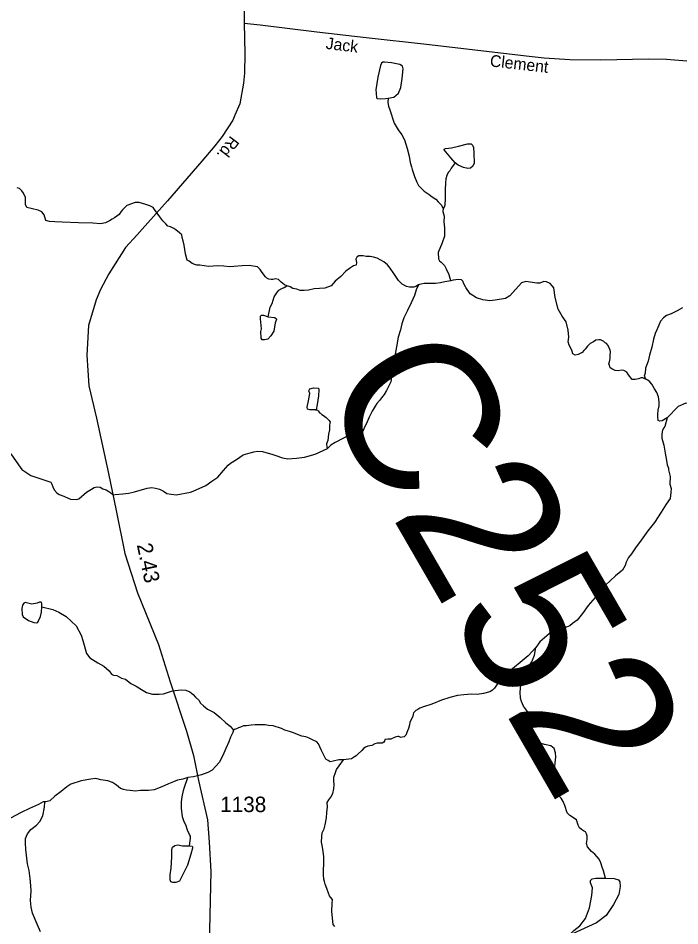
# Model space of a CAD drawing. Extents: x 2056842 to 2160602, y 826753 to 1016856.
# Drawn here: x 2078343 to 2083693, y 901949 to 909292 of the extents above; entities that cross this region are included whole.
import ezdxf

# ---------------------------------------------------------------- set-up
doc = ezdxf.new("R2010")
doc.units = 0
for name, color, linetype in [('Exist Hydrographic Creek Single Shore', 7, 'Continuous'), ('Exist Hydrographic Misc Water Feature', 7, 'Continuous'), ('Exist Road Secondary Mileage Hundredths English Label', 7, 'Continuous'), ('Exist Road Secondary Structure Culvert Number Label', 7, 'Continuous'), ('Exist Road Secondary Type 51 Attributed', 7, 'Continuous'), ('Exist Road Secondary Type 51 Label', 7, 'Continuous'), ('Exist Road Secondary Type 51 Number Label', 7, 'Continuous')]:
    doc.layers.add(name, color=color, linetype=linetype)

msp = doc.modelspace()

# ---------------------------------------------------------------- linework, layer by layer
at = {"layer": 'Exist Hydrographic Creek Single Shore'}
for points in [[(2080514.7, 907126.7), (2080494.8, 907134.7), (2080468.7, 907156.6), (2080448.8, 907178.6), (2080424.6, 907182.7), (2080400.6, 907178.7), (2080388.8, 907178.6), (2080368.8, 907180.3), (2080352.6, 907188.5), (2080342.6, 907200.2), (2080316.4, 907234.2), (2080300.5, 907258.2), (2080278.3, 907280.3), (2080210.3, 907291.9), (2080154.5, 907287.8), (2080086.4, 907281.6), (2080050.3, 907279.4), (2080006.4, 907285.2), (2079958.3, 907289.2), (2079882.4, 907282.9), (2079846.4, 907288.9), (2079810.4, 907294.6), (2079786.5, 907294.7), (2079770.5, 907298.7), (2079750.3, 907306.6), (2079724.4, 907324.6), (2079708.2, 907334.4), (2079696.2, 907386.2), (2079683.8, 907454.3), (2079677.6, 907490.2), (2079669.7, 907518.3), (2079665.5, 907538.1), (2079647.5, 907556.2), (2079617.4, 907578.1), (2079601.6, 907589.9), (2079573.4, 907604), (2079553.5, 907610), (2079535.5, 907627.7), (2079513.3, 907651.8), (2079489.4, 907683.8), (2079467, 907713.5), (2079445, 907743.5), (2079432.9, 907759.5), (2079406.9, 907773.4), (2079375, 907785.3), (2079322.1, 907801), (2079288.5, 907799.8), (2079221.1, 907776), (2079186.2, 907741.1), (2079173.7, 907726.1), (2079159.1, 907704.7), (2079121.4, 907676.6), (2079101.5, 907664.6), (2079081.4, 907651.2), (2079049, 907635), (2079007.8, 907627.5), (2078946.7, 907632.5), (2078831.7, 907636.3), (2078699.4, 907641.2), (2078638.3, 907643.7), (2078597.2, 907647.5), (2078566, 907655), (2078553.3, 907700.9), (2078534.8, 907726.1), (2078503.6, 907738.6), (2078412.5, 907761.1), (2078401.3, 907784.8), (2078403, 907842.1), (2078386.6, 907876.3), (2078372.6, 907896.2), (2078354.6, 907914), (2078334.7, 907920)], [(2081580.6, 907134.2), (2081558.6, 907120.2), (2081542.8, 907116), (2081526.7, 907116), (2081506.7, 907116), (2081482.9, 907121.8), (2081448.8, 907139.9), (2081416.6, 907169.8), (2081380.4, 907225.6), (2081350.4, 907269.6), (2081328.3, 907295.3), (2081298, 907321.2), (2081270.1, 907337.2), (2081246.1, 907349.2), (2081216.1, 907357), (2081188, 907364.8), (2081156.1, 907362.8), (2081132, 907368.9), (2081115.9, 907368.6), (2081095.9, 907368.7), (2081083.9, 907360.7), (2081079.9, 907358.5), (2081074, 907342.6), (2081078.4, 907314.6), (2081074.3, 907294.6), (2081054.2, 907288.5), (2081020.3, 907266.6), (2080992.6, 907244.5), (2080950.7, 907202.4), (2080904.6, 907164), (2080873.7, 907126.3), (2080822.3, 907107.5), (2080735, 907101.5), (2080691.3, 907090.1), (2080655.1, 907088.8), (2080622.7, 907088.8), (2080595.3, 907098.8), (2080564.1, 907105), (2080540.8, 907119), (2080526.8, 907122.9), (2080514.7, 907126.7)], [(2081840.5, 907166.9), (2081792.7, 907158.7), (2081756.8, 907150.6), (2081716.7, 907146.5), (2081672.7, 907146.4), (2081624.8, 907144.5), (2081600.7, 907140.4), (2081588.8, 907136.3), (2081580.6, 907134.2)], [(2083414.7, 906372.1), (2083393, 906382), (2083380.8, 906382), (2083359, 906373.9), (2083331, 906367.6), (2083307.1, 906369.7), (2083276.7, 906407.4), (2083262.7, 906427.4), (2083238.7, 906441.3), (2083222.6, 906443.3), (2083192.7, 906439.3), (2083170.7, 906441.1), (2083142.8, 906455.1), (2083130.5, 906462.9), (2083122.7, 906483.1), (2083118.7, 906495), (2083124.6, 906511), (2083130.4, 906539.1), (2083130.3, 906563), (2083132.2, 906591.2), (2083128.2, 906607), (2083114.2, 906643.1), (2083100.1, 906658.8), (2083090.1, 906664.9), (2083078.1, 906675), (2083061.9, 906684.9), (2083049.9, 906688.7), (2083038.1, 906688.6), (2083014.1, 906686.8), (2082994.1, 906672.5), (2082968.2, 906658.6), (2082946.1, 906638.4), (2082926.3, 906614.5), (2082917, 906602.8), (2082902, 906587.8), (2082886.5, 906578.2), (2082870.8, 906570.3), (2082847.1, 906564.1), (2082827.1, 906576.6), (2082820.1, 906606.2), (2082797.7, 906645.2), (2082789, 906672.7), (2082795.2, 906711.4), (2082789, 906768.8), (2082774, 906834.5), (2082741.6, 906881.9), (2082707.9, 906936.8), (2082684.2, 907032.9), (2082673, 907110.3), (2082664.2, 907124), (2082644.3, 907145.2), (2082613.1, 907157.7), (2082593.1, 907160.2), (2082560.7, 907149), (2082537, 907147.7), (2082448.4, 907160.2), (2082413.5, 907150.2), (2082316.7, 907045.4), (2082283, 907024.2), (2082199.4, 907009.2), (2082155.8, 907005.4), (2082098.4, 907014.2), (2082047.2, 907027.9), (2081996.1, 907060.4), (2081962.7, 907111.5), (2081958.6, 907119.5), (2081942.5, 907147.7), (2081941.2, 907160.2), (2081927.5, 907175.2), (2081902.5, 907176.4), (2081860.6, 907171.1), (2081840.5, 907166.9)], [(2083589.1, 906058.1), (2083550.4, 906033.2), (2083530.4, 906031.9), (2083518, 906038.1), (2083513.8, 906068.1), (2083515.8, 906088.4), (2083517.8, 906120.2), (2083525.4, 906156.2), (2083525.4, 906188.3), (2083519.4, 906228.1), (2083505.3, 906262.2), (2083487.3, 906294.1), (2083465.1, 906330), (2083449.1, 906350), (2083434.9, 906362.1), (2083422.9, 906368), (2083419, 906372), (2083414.7, 906372.1)], [(2084841, 905692.9), (2084781.1, 905700.4), (2084733.7, 905714.1), (2084680.1, 905735.3), (2084621.4, 905781.5), (2084559.1, 905809), (2084491.7, 905824), (2084436.8, 905825.2), (2084404.4, 905846.4), (2084379.4, 905880.1), (2084353.2, 905935.1), (2084308.6, 905974.5), (2084140.7, 906069.3), (2084075.8, 906103), (2083953.6, 906158), (2083823.8, 906174.2), (2083740.3, 906177.9), (2083677.9, 906149.2), (2083589.1, 906058.1)], [(2083589.1, 906058.1), (2083572.2, 905988.5), (2083564.1, 905978.5), (2083552.2, 905958.4), (2083546.4, 905930.3), (2083548.2, 905894.5), (2083562.5, 905838.4), (2083574.6, 905772.5), (2083584.8, 905712.6), (2083591, 905678.7), (2083601.3, 905650.6), (2083601, 905638.5), (2083613.3, 905582.7), (2083611.4, 905522.7), (2083621.5, 905486.8), (2083619.8, 905454.6), (2083613.9, 905406.5), (2083582.1, 905360.6), (2083542.4, 905294.5), (2083486.5, 905210.3), (2083434.6, 905144.1), (2083378.9, 905067.8), (2083333, 905007.8), (2083301.4, 904957.6), (2083277.5, 904927.5), (2083257.4, 904891.5), (2083249.6, 904863.5), (2083227.8, 904825.5), (2083171.8, 904779.4), (2083092.1, 904705), (2083008.3, 904604.7), (2082952.5, 904540.5), (2082905, 904476.5), (2082862.8, 904422.3), (2082825.2, 904394.2), (2082803.1, 904376.3), (2082775, 904366), (2082731, 904364), (2082703.3, 904356), (2082675.1, 904343.8), (2082635.4, 904309.8), (2082561.6, 904245.4), (2082527.8, 904199.2)], [(2078533.5, 904528.5), (2078622.1, 904507.3), (2078672, 904487.3), (2078730.6, 904452.4), (2078812.9, 904375), (2078851.6, 904298.9), (2078865.3, 904257.7), (2078894, 904152.8), (2078922.5, 904116), (2078986.1, 904077.3), (2079036.6, 904050.6), (2079078.6, 904010.8), (2079096.9, 903984.8), (2079112.9, 903976.9), (2079140.8, 903975), (2079177.1, 903953.1), (2079210.9, 903943.2), (2079253.1, 903909.4), (2079297, 903887.4), (2079339.3, 903859.6), (2079381.3, 903835.7), (2079429.3, 903821.9), (2079481.4, 903822), (2079517.5, 903824.2), (2079541.2, 903834.2), (2079583.3, 903846.3), (2079613.2, 903852.5), (2079661.2, 903856.6), (2079697.3, 903854.7), (2079731.3, 903840.9), (2079757.4, 903820.9), (2079777.3, 903798.9), (2079803.5, 903773), (2079817.4, 903749.1), (2079841.6, 903727.2), (2079873.6, 903701.3), (2079927.8, 903673.5), (2079975.9, 903633.6), (2080021.9, 903591.8), (2080056.1, 903563.9), (2080084.2, 903532)], [(2082527.8, 904199.2), (2082466, 904133.2), (2082290.4, 903986.6), (2082238.5, 903936.4), (2082220.6, 903910.6), (2082194.9, 903872.4), (2082178.8, 903856.3), (2082156.8, 903840.4), (2082105, 903828), (2082053, 903819.9), (2082004.8, 903821.8), (2081947, 903817.5), (2081895, 903813.3), (2081833, 903795.2), (2081765.3, 903773), (2081687.2, 903742.8), (2081621.1, 903720.5), (2081589.4, 903710.3), (2081573.4, 903698.5), (2081557.5, 903690.3), (2081539.4, 903672.3), (2081533.6, 903644.2), (2081509.6, 903594.2), (2081505.9, 903574.3), (2081499.7, 903546.2), (2081491.8, 903526.3), (2081477.9, 903492.1), (2081464.2, 903478), (2081448, 903474.1), (2081436.2, 903472), (2081419.9, 903479.9), (2081412, 903480.1), (2081391.9, 903475.9), (2081356.2, 903459.9), (2081344, 903459.8), (2081332.2, 903459.7), (2081308.2, 903455.6), (2081304.3, 903443.6), (2081300.2, 903435.5), (2081286.2, 903425.6), (2081274.1, 903425.5), (2081246.2, 903425.4), (2081226.1, 903421.2), (2081202.2, 903407.3), (2081170.2, 903401.1), (2081150.4, 903393.3), (2081138.4, 903385), (2081122.3, 903366.9), (2081118.6, 903363.1), (2081092.5, 903341), (2081076.4, 903324.9), (2081062.5, 903317), (2081036.5, 903298.8), (2081016.8, 903296.6), (2080972.7, 903292.6)], [(2083092.8, 902333), (2083076.6, 902394.1), (2083065.3, 902423.4), (2083053.2, 902457.3), (2083039, 902489.3), (2083005, 902527.1), (2082978.9, 902551.1), (2082946.7, 902587), (2082938.7, 902615), (2082944.5, 902647), (2082942.6, 902674.9), (2082938.5, 902692.9), (2082930.5, 902708.9), (2082914.6, 902716.8), (2082896.3, 902728.8), (2082880.3, 902742.7), (2082870.3, 902762.7), (2082856.1, 902806.6), (2082802.2, 902840.4), (2082781.9, 902862.4), (2082761.8, 902922.3), (2082749.7, 902954.3), (2082733.5, 902982.2), (2082703.6, 903010.1), (2082687.6, 903048), (2082685.3, 903072), (2082679.2, 903108.1), (2082681, 903148.1), (2082676.9, 903192.1), (2082682.8, 903236.1), (2082684.7, 903268.1), (2082690.6, 903316), (2082688.4, 903348), (2082676.3, 903384), (2082650.2, 903403.9), (2082598.4, 903415.8), (2082564.1, 903427.7), (2082536.2, 903451.6), (2082510.2, 903497.5), (2082483.9, 903545.5), (2082483.9, 903581.5), (2082481.7, 903621.4), (2082471.6, 903659.4), (2082465.5, 903675.3), (2082445.4, 903705.2), (2082429.4, 903725.2), (2082413.2, 903763.2), (2082403.2, 903791.2), (2082400.9, 903839.1), (2082406.8, 903899.1), (2082418.7, 903939.2), (2082444.4, 904007.3), (2082470.4, 904049.3), (2082496.2, 904085.4), (2082518.2, 904139.4), (2082527.8, 904199.5)], [(2080083.9, 903531.8), (2080078.2, 903511.9), (2080060.1, 903475.9), (2080046.2, 903437.8), (2080022.4, 903383.5), (2079998.6, 903325.6), (2079968.9, 903269.4), (2079941, 903239.5), (2079910.9, 903209.2), (2079877, 903189.3), (2079825.1, 903171), (2079759.1, 903155), (2079715.4, 903148.6)], [(2080972.7, 903292.6), (2080936.6, 903292.4), (2080888.8, 903280.2), (2080864.8, 903276.1), (2080848.6, 903286.3), (2080830.8, 903298.2), (2080794.5, 903368.2), (2080782.3, 903396), (2080770.3, 903421.8), (2080756.2, 903437.8), (2080728.3, 903449.9), (2080696.2, 903467.6), (2080668.1, 903477.7), (2080636.1, 903483.6), (2080602.2, 903495.5), (2080570.1, 903511.3), (2080536.2, 903521.2), (2080499.9, 903531.1), (2080472, 903545.1), (2080403.9, 903566.9), (2080367.8, 903568.6), (2080339.7, 903574.4), (2080299.7, 903574.6), (2080260, 903574.4), (2080227.8, 903572.2), (2080188, 903566.1), (2080163.7, 903567.9), (2080139.9, 903555.9), (2080124, 903550), (2080108.1, 903541.8), (2080091.9, 903535.9), (2080083.9, 903531.8)], [(2080903, 901942.6), (2080890.9, 901960.5), (2080886.8, 901984.5), (2080878.6, 902068.5), (2080882.5, 902128.5), (2080884.3, 902160.6), (2080868.3, 902180.6), (2080860.1, 902192.5), (2080852.1, 902212.5), (2080838.2, 902250.4), (2080824, 902286.4), (2080819.9, 902306.4), (2080813.8, 902326.4), (2080811.7, 902362.2), (2080811.5, 902402.3), (2080813.4, 902446.3), (2080815.2, 902510.3), (2080809.1, 902550.3), (2080803.1, 902586.3), (2080794.9, 902626.3), (2080796.8, 902670.2), (2080800.7, 902702.2), (2080816.7, 902734.3), (2080824.5, 902766.3), (2080836.3, 902822.4), (2080838.2, 902866.4), (2080843.9, 902910.3), (2080841.9, 902946.3), (2080853.8, 902968.4), (2080871.8, 902988.5), (2080887.8, 903020.5), (2080895.6, 903056.6), (2080897.5, 903088.5), (2080895.4, 903124.5), (2080895.2, 903152.5), (2080907.1, 903188.5), (2080917.1, 903212.6), (2080938.9, 903242.6), (2080972.9, 903292.8)], [(2079715.4, 903148.6), (2079675.4, 903134.7), (2079631.2, 903126.4), (2079599.4, 903112.3), (2079557.5, 903098.1), (2079503.5, 903074), (2079443.6, 903048), (2079395.6, 903043.7), (2079331.6, 903043.4), (2079291.5, 903039.3), (2079247.6, 903043.2), (2079219.7, 903045), (2079195.6, 903051.1), (2079171.4, 903058.8), (2079137.6, 903086.8), (2079105.5, 903108.8), (2079067.4, 903122.7), (2079011.5, 903130.4), (2078971.3, 903140.4), (2078931.5, 903134.4), (2078851.5, 903121.9), (2078769.6, 903095.7), (2078735.7, 903073.8), (2078689.6, 903035.3), (2078638, 902997.4), (2078597.8, 902961.1), (2078578, 902955.3), (2078565.8, 902951), (2078557.9, 902951.1)], [(2078557.9, 902951.1), (2078546.1, 902951), (2078507.9, 902928.9), (2078434.1, 902898.5), (2078368.2, 902866.4), (2078280.5, 902818.4)], [(2078523.4, 901899.2), (2078495.3, 901961.2), (2078458.8, 902051), (2078448.7, 902099), (2078442.6, 902154.9), (2078446.5, 902230.9), (2078446.3, 902270.9), (2078440.1, 902331), (2078431.9, 902396.9), (2078417.8, 902450.8), (2078405.5, 902566.8), (2078403.2, 902618.8), (2078401.1, 902654.8), (2078419, 902692.8), (2078444.8, 902729), (2078490.8, 902763), (2078516.6, 902793.2), (2078542.4, 902839.2), (2078554.3, 902907.3), (2078558, 902951.3)]]:
    msp.add_lwpolyline(points, dxfattribs=at)
at = {"layer": 'Exist Hydrographic Misc Water Feature'}
for points in [[(2081335, 908643.7), (2081381.1, 908653.7), (2081418.5, 908684.9), (2081437.3, 908731.1), (2081447.2, 908802.3), (2081456, 908880.9), (2081449.7, 908902.1), (2081427.3, 908915.8), (2081362.4, 908930.8), (2081303.8, 908935.8), (2081291.3, 908934.6), (2081280.1, 908928.3), (2081271.4, 908909.6), (2081251.4, 908813.5), (2081235.2, 908712.4), (2081236.4, 908686.2), (2081238.9, 908647.5), (2081246.4, 908641.2), (2081273.8, 908640), (2081313.8, 908641.2), (2081335, 908643.7)], [(2081335, 908643.7), (2081331.2, 908608.8), (2081336.2, 908578.8), (2081347.4, 908550.1), (2081382.4, 908443.3), (2081416.1, 908389.6), (2081446, 908348.4), (2081465.9, 908308.5), (2081487.4, 908237.9), (2081503.8, 908174), (2081511.8, 908124.1), (2081523.9, 908088.1), (2081528, 908068.1), (2081538, 908036.1), (2081548.3, 908012.1), (2081566.3, 907964.3), (2081578.4, 907938.2), (2081600.4, 907916.3), (2081626.6, 907892.4), (2081664.6, 907864.6), (2081690.8, 907846.7), (2081718.7, 907826.7), (2081738.8, 907804.7), (2081764.8, 907778.9), (2081768.9, 907770.9), (2081779, 907750.9)], [(2081875, 908120.5), (2081841.3, 908160.5), (2081787.7, 908225.4), (2081787.7, 908232.9), (2081798.9, 908237.8), (2081847.5, 908241.6), (2081902.4, 908255.3), (2081974.8, 908274), (2082004.7, 908274), (2082015.9, 908265.3), (2082024.7, 908246.6), (2082027.2, 908200.4), (2082028.4, 908118), (2082018.4, 908093.1), (2081999.7, 908079.3), (2081978.5, 908075.6), (2081942.3, 908083.1), (2081899.9, 908103), (2081875, 908120.5)], [(2081875, 908120.5), (2081852, 908089.1), (2081844, 908079.1), (2081831.9, 908057.1), (2081818.1, 908043), (2081808.1, 908019), (2081800.3, 907990.9), (2081798.2, 907958.9), (2081794.6, 907903), (2081794.8, 907835), (2081792.9, 907778.9), (2081787, 907762.9), (2081779, 907750.9)], [(2081779, 907750.9), (2081775.1, 907726.9), (2081787.2, 907690.9), (2081785.3, 907643), (2081789.4, 907595), (2081789.6, 907526.9), (2081769.7, 907474.9), (2081738.2, 907396.8), (2081742.3, 907344.8), (2081750.3, 907328.9), (2081762.4, 907318.9), (2081790.3, 907291), (2081804.4, 907263.1), (2081824.5, 907217.2), (2081832.7, 907188.9), (2081840.7, 907167.1)], [(2080364.5, 906876.6), (2080381.5, 906954.7), (2080395.5, 906982.7), (2080403.3, 907010.7), (2080413.3, 907036.7), (2080435.3, 907070.8), (2080451.1, 907090.8), (2080473.2, 907104.9), (2080493.1, 907113), (2080515, 907127)], [(2081580.6, 907134.2), (2081560.7, 907094.3), (2081547, 907048), (2081519.2, 906988.2), (2081489.3, 906925.8), (2081461.5, 906867.9), (2081443.8, 906819.7), (2081433.9, 906769.7), (2081415.9, 906709.7), (2081402.2, 906631.6), (2081386.6, 906543.7), (2081376.9, 906457.6), (2081365.1, 906409.6), (2081355.3, 906349.4), (2081321.4, 906279.6), (2081301.4, 906247.5), (2081281.5, 906221.3), (2081263.6, 906197.4), (2081241.8, 906175.2), (2081229.8, 906153.1), (2081204, 906111), (2081180.1, 906063), (2081156.3, 906007), (2081140.2, 905976.8), (2081130.5, 905948.8), (2081106.4, 905942.7), (2081062.4, 905928.6), (2081008.6, 905912.6), (2080972.5, 905894.3), (2080904.8, 905858.3), (2080870.9, 905838), (2080842.8, 905810.1)], [(2083713.2, 906947), (2083671.4, 906922.8), (2083621.4, 906900.7), (2083585.5, 906886.6), (2083561.5, 906868.6), (2083537.5, 906840.5), (2083523.8, 906808.4), (2083505.9, 906770.4), (2083492, 906740.3), (2083480.1, 906694.3), (2083466.1, 906630.3), (2083446.5, 906566.2), (2083436.6, 906518.1), (2083414.9, 906460.1), (2083411, 906420.1), (2083405, 906396), (2083408.9, 906388), (2083415.1, 906372)], [(2080364.5, 906876.6), (2080414.4, 906870.4), (2080429.3, 906862.9), (2080431.8, 906852.9), (2080420.6, 906828), (2080409.4, 906760.6), (2080385.7, 906720.6), (2080362, 906694.4), (2080333.3, 906688.2), (2080315.8, 906689.4), (2080307.1, 906701.9), (2080304.6, 906756.8), (2080309.6, 906779.3), (2080308.4, 906806.7), (2080302.1, 906860.4), (2080302.1, 906880.4), (2080310.8, 906887.9), (2080327.1, 906889.1), (2080364.5, 906876.6)], [(2080747.4, 906124.2), (2080700.3, 906122), (2080682.8, 906128.3), (2080679.1, 906144.5), (2080689.1, 906196.9), (2080700.3, 906255.6), (2080692.8, 906276.8), (2080701.5, 906293), (2080731.5, 906301.7), (2080770.1, 906298), (2080773.9, 906284.3), (2080770.1, 906235.6), (2080761.4, 906165.7), (2080752.1, 906123.8)], [(2080747.4, 906124.2), (2080748.2, 906123.8), (2080752.1, 906123.8), (2080764.2, 906119.9), (2080772.2, 906111.9), (2080780.2, 906099.9), (2080786.3, 906095.9), (2080798.2, 906086), (2080812.2, 906078), (2080832.2, 906060.1), (2080858.3, 906038.1), (2080866.3, 906022.2), (2080860.5, 906002.2), (2080860.5, 905982.2), (2080860.5, 905962.2), (2080852.8, 905926.2), (2080846.8, 905874.2), (2080837, 905848.1), (2080839, 905820.1), (2080843.1, 905810.2)], [(2078284.1, 905766.3), (2078345.2, 905677.7), (2078371.4, 905640.2), (2078446.2, 905592.8), (2078574.2, 905549.1), (2078606.2, 905537.3), (2078616, 905521.3), (2078622.2, 905501.3), (2078634.3, 905475.3), (2078656.4, 905451.4), (2078674.3, 905439.5), (2078710.6, 905425.5), (2078746.5, 905407.7), (2078766.6, 905399.8), (2078810.4, 905397.8), (2078834.4, 905401.9), (2078896.4, 905458.1), (2078934.3, 905482.2), (2078958.3, 905494.3), (2078978.2, 905500.4), (2079006.3, 905498.4), (2079026.1, 905484.6), (2079054.2, 905474.6), (2079076.2, 905462.6), (2079092.4, 905450.7), (2079112.3, 905436.8), (2079128.3, 905436.9), (2079188.3, 905443.1), (2079236.3, 905449.2), (2079284.3, 905459.4), (2079386.2, 905489.6), (2079422.1, 905495.7), (2079454.3, 905489.9), (2079486.3, 905480), (2079518.3, 905464.1), (2079544.3, 905446.1), (2079580.4, 905440.3), (2079620.4, 905434.3), (2079736.2, 905456.8), (2079758.2, 905464.8), (2079860.1, 905511.1), (2079908.1, 905547.2), (2079955.9, 905577.4), (2080003.6, 905631.6), (2080039.5, 905675.7), (2080059.4, 905691.7), (2080107.4, 905721.9), (2080163.2, 905758), (2080217.3, 905776.2), (2080249.3, 905784.4), (2080277.2, 905788.4), (2080317.2, 905786.5), (2080345.2, 905778.6), (2080393.2, 905764.8), (2080427.3, 905754.9), (2080479.4, 905735), (2080521.9, 905727.6), (2080593, 905731.4), (2080657.9, 905740.1), (2080745.2, 905763.8), (2080843.1, 905810.2)], [(2078533.5, 904528.5), (2078534.8, 904557.2), (2078528.5, 904566), (2078514.8, 904567.2), (2078496.1, 904558.5), (2078452.4, 904552.2), (2078398.8, 904563.5), (2078387.6, 904558.5), (2078378.8, 904543.5), (2078372.6, 904514.8), (2078375.1, 904467.4), (2078383.8, 904447.4), (2078427.5, 904418.7), (2078469.9, 904402.5), (2078492.4, 904398.7), (2078501.1, 904405), (2078523.5, 904449.9), (2078531, 904486.1), (2078533.5, 904528.5)], [(2079728.5, 902595.2), (2079736.9, 902659), (2079734.8, 902673.8), (2079726.8, 902686.9), (2079712.7, 902722.8), (2079698.5, 902766.8), (2079684.6, 902790.8), (2079672.3, 902830.7), (2079662.2, 902900.7), (2079662, 902952.7), (2079669.8, 902992.7), (2079679.6, 903042.7), (2079687.6, 903070.8), (2079715.3, 903148.8)], [(2079728.5, 902595.2), (2079748.5, 902593.9), (2079753.5, 902588.9), (2079753.5, 902577.7), (2079738.5, 902529), (2079712.3, 902439.2), (2079677.4, 902368), (2079646.2, 902310.6), (2079618.8, 902298.1), (2079592.6, 902299.4), (2079577.6, 902305.6), (2079571.4, 902320.6), (2079572.6, 902361.8), (2079580.1, 902414.2), (2079583.8, 902506.6), (2079586.3, 902566.5), (2079591.3, 902584), (2079608.8, 902598.9), (2079632.5, 902602.7), (2079672.4, 902596.4), (2079691.1, 902595.2), (2079728.5, 902595.2)], [(2083092.8, 902333), (2083162.7, 902331.7), (2083197.6, 902321.7), (2083207.6, 902305.5), (2083210.1, 902268), (2083200.1, 902201.9), (2083156.5, 902122), (2083097.8, 902030.9), (2083019.2, 901973.5), (2082825.9, 901884.9), (2082815.9, 901886.1), (2082815.9, 901892.4), (2082835.9, 901909.8), (2082883.3, 901949.8), (2082929.4, 902008.4), (2082961.9, 902093.3), (2082981.8, 902193.2), (2082986.8, 902255.6), (2082970.6, 902296.8), (2082969.3, 902315.5), (2082983.1, 902328), (2083013, 902334.2), (2083092.8, 902333)]]:
    msp.add_lwpolyline(points, dxfattribs=at)
at = {"layer": 'Exist Road Secondary Type 51 Attributed'}
for points in [[(2080523, 914838.3), (2080564.5, 914577.1), (2080600.4, 914269.7), (2080624.7, 914026.1), (2080630.1, 913873.3), (2080612.1, 913672), (2080552.8, 913441.9), (2080450.4, 912993.2), (2080405.3, 912851.3), (2080381.3, 912722), (2080364.2, 912602.5), (2080328.3, 912255.5), (2080310.3, 912039.8), (2080228.6, 911176.1), (2080182.8, 910671.9), (2080173.8, 910398.7), (2080174.7, 909941.2), (2080172.9, 909608.6), (2080171.1, 909251.9)], [(2080171.1, 909251.9), (2080174.2, 909006.9), (2080172.6, 908845.8), (2080164.2, 908764.9), (2080133.7, 908597.8), (2080095.5, 908505.7), (2080077.8, 908467.1), (2079991.6, 908334), (2079932.8, 908259), (2079827.3, 908133.6), (2079550.8, 907813.5), (2079346.6, 907585.7), (2079303.6, 907539.5), (2079211.3, 907435.6), (2079076.1, 907223.6), (2079009.7, 907097.1), (2078974.5, 907012.6), (2078912.2, 906805.5), (2078896.9, 906565.5), (2078914.9, 906317.4), (2078976, 906055), (2079072.1, 905608.2), (2079135, 905309.8), (2079204.1, 904962), (2079306.5, 904642), (2079476.3, 904225.8), (2079571.5, 903923.8), (2079703.5, 903523.8), (2079759.2, 903327.9), (2079800.5, 903124.8), (2079873.3, 902805.7), (2079885.8, 902625.9), (2079900.2, 902388.6), (2079886.7, 901796.3)], [(2080171.1, 909251.9), (2080298.1, 909238.7), (2080758.3, 909181.1), (2081155.6, 909136.5), (2081643.4, 909080.9), (2082473.3, 908985.3), (2082596.1, 908969.6), (2082802.2, 908956.5), (2083054.3, 908953.9), (2083440, 908962.3), (2083584.9, 908959.1), (2083748.1, 908946.5)]]:
    msp.add_lwpolyline(points, dxfattribs=at)

# ---------------------------------------------------------------- texts
at = {"layer": 'Exist Road Secondary Mileage Hundredths English Label'}
msp.add_text('2.43', height=125, rotation=281.88986, dxfattribs=at).set_placement((2079301.2, 905031.5))
at = {"layer": 'Exist Road Secondary Structure Culvert Number Label'}
msp.add_text('C252', height=1230.31, rotation=300, dxfattribs=at).set_placement((2080757.7, 906306.4))
at = {"layer": 'Exist Road Secondary Type 51 Label'}
for s, rotation, p in [('Jack', 353.10444, (2080826, 909043.8)), ('Clement', 353.55567, (2082153.5, 908902.2)), ('Rd.', 232.89961, (2080061.3, 908345.7))]:
    msp.add_text(s, height=95, rotation=rotation, dxfattribs=at).set_placement(p)
at = {"layer": 'Exist Road Secondary Type 51 Number Label'}
msp.add_text('1138', height=125, dxfattribs=at).set_placement((2079976.6, 902868.7))

doc.saveas('drawing.dxf')
